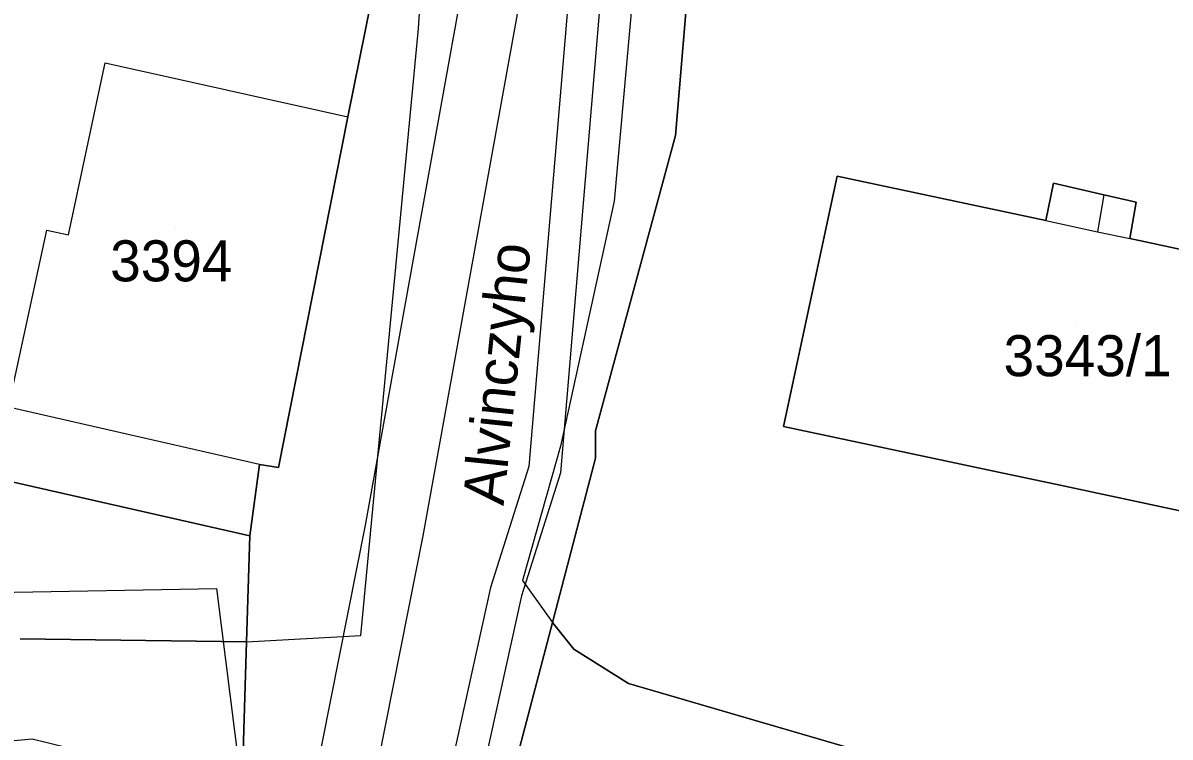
# Model space of a CAD drawing. Extents: x -264070 to -262271, y -1238894 to -1238141.
# Drawn here: x -262546.2 to -262490.4, y -1238485.6 to -1238450.8 of the extents above; entities that cross this region are included whole.
import ezdxf

# ---------------------------------------------------------------- set-up
doc = ezdxf.new("R2010")
doc.units = 0
for name, color, linetype in [('body_kn', 7, 'Continuous'), ('kladpar_druhypozemkov', 7, 'Continuous'), ('kladpar_hranice', 7, 'Continuous'), ('kladpar_parcelnecisla', 7, 'Continuous'), ('kladpar_plochy', 7, 'Continuous'), ('popisy', 7, 'Continuous'), ('tarchy_linie', 7, 'Continuous'), ('zappar_hrandruhpozemk', 7, 'Continuous')]:
    doc.layers.add(name, color=color, linetype=linetype)

msp = doc.modelspace()

# ---------------------------------------------------------------- linework, layer by layer
at = {"layer": 'body_kn'}
for p, q in [((-262526.99, -1238451.09), (-262526.99, -1238451.09)), ((-262542.24, -1238452.75), (-262542.24, -1238452.75)), ((-262530.42, -1238455.38), (-262530.42, -1238455.38)), ((-262514.48, -1238456.3), (-262514.48, -1238456.3)), ((-262506.61, -1238458.27), (-262506.61, -1238458.27)), ((-262496.08, -1238458.61), (-262496.08, -1238458.61)), ((-262517.47, -1238459.5), (-262517.47, -1238459.5)), ((-262493.62, -1238459.19), (-262493.62, -1238459.19)), ((-262493.62, -1238459.19), (-262493.62, -1238459.19)), ((-262492.06, -1238459.55), (-262492.06, -1238459.55)), ((-262496.45, -1238460.44), (-262496.45, -1238460.44)), ((-262496.45, -1238460.44), (-262496.45, -1238460.44)), ((-262545.08, -1238460.9), (-262545.08, -1238460.9)), ((-262544.03, -1238461.13), (-262544.03, -1238461.13)), ((-262493.94, -1238460.98), (-262493.94, -1238460.98)), ((-262492.37, -1238461.32), (-262492.37, -1238461.32)), ((-262518.38, -1238470.68), (-262518.38, -1238470.68)), ((-262509.22, -1238470.46), (-262509.22, -1238470.46)), ((-262520.08, -1238471.42), (-262520.08, -1238471.42)), ((-262534.73, -1238472.32), (-262534.73, -1238472.32)), ((-262534.73, -1238472.32), (-262534.73, -1238472.32)), ((-262521.61, -1238472.42), (-262521.61, -1238472.42)), ((-262521.61, -1238472.42), (-262521.61, -1238472.42)), ((-262518.38, -1238472.01), (-262518.38, -1238472.01)), ((-262533.81, -1238472.46), (-262533.81, -1238472.46)), ((-262520.08, -1238472.72), (-262520.08, -1238472.72)), ((-262498.76, -1238472.69), (-262498.76, -1238472.69)), ((-262495.76, -1238473.33), (-262495.76, -1238473.33)), ((-262529.57, -1238475.27), (-262529.57, -1238475.27)), ((-262535.2, -1238475.8), (-262535.2, -1238475.8)), ((-262526.77, -1238475.8), (-262526.77, -1238475.8)), ((-262526.77, -1238475.8), (-262526.77, -1238475.8)), ((-262521.92, -1238477.96), (-262521.92, -1238477.96)), ((-262536.82, -1238478.35), (-262536.82, -1238478.35)), ((-262523.48, -1238478.31), (-262523.48, -1238478.31)), ((-262521.98, -1238478.71), (-262521.98, -1238478.71)), ((-262520.47, -1238480.02), (-262520.47, -1238480.02)), ((-262529.79, -1238480.65), (-262529.79, -1238480.65)), ((-262535.36, -1238480.96), (-262535.36, -1238480.96)), ((-262535.36, -1238480.96), (-262535.36, -1238480.96)), ((-262519.42, -1238481.31), (-262519.42, -1238481.31)), ((-262516.76, -1238482.99), (-262516.76, -1238482.99))]:
    msp.add_line(p, q, dxfattribs=at)
at = {"layer": 'kladpar_druhypozemkov'}
for p, q in [((-262538.8, -1238460.76), (-262538.8, -1238460.76)), ((-262494.94, -1238465.43), (-262494.94, -1238465.43))]:
    msp.add_line(p, q, dxfattribs=at)
at = {"layer": 'kladpar_hranice'}
for points in [[(-262510.24, -1238345.87), (-262510.32, -1238366.02), (-262510.41, -1238390.05), (-262511.14, -1238403.69), (-262512.01, -1238414.26), (-262512.27, -1238418.42), (-262512.71, -1238425.59), (-262512.89, -1238429.33), (-262513.74, -1238447.58), (-262514.48, -1238456.3), (-262518.38, -1238470.68), (-262518.38, -1238472.01), (-262520.47, -1238480.02), (-262522.57, -1238488.04), (-262523.26, -1238490.67), (-262526.54, -1238502.3), (-262526.67, -1238504.3), (-262529.79, -1238517.98), (-262533.24, -1238531.76), (-262534.91, -1238549.15), (-262535.97, -1238560.85)], [(-262487.33, -1238490.61), (-262499.44, -1238488.02), (-262502.19, -1238487.23), (-262516.76, -1238482.99), (-262519.42, -1238481.31), (-262520.47, -1238480.02), (-262518.38, -1238472.01), (-262518.38, -1238470.68), (-262514.48, -1238456.3), (-262513.74, -1238447.58)], [(-262529.28, -1238449.68), (-262530.42, -1238455.38), (-262533.81, -1238472.46), (-262534.73, -1238472.32), (-262535.2, -1238475.8), (-262551.44, -1238472.11), (-262547.12, -1238452.45), (-262551.49, -1238452.89), (-262552.06, -1238447.93), (-262529.28, -1238449.68)], [(-262548.65, -1238552.64), (-262544.73, -1238532.31), (-262544.02, -1238529.02), (-262538.69, -1238507.7), (-262537.95, -1238504.6), (-262536.52, -1238498.59), (-262535.64, -1238489.87), (-262535.61, -1238488.99), (-262535.36, -1238480.96), (-262535.2, -1238475.8), (-262534.73, -1238472.32), (-262533.81, -1238472.46), (-262530.42, -1238455.38), (-262529.28, -1238449.68)], [(-262481.78, -1238463.58), (-262482.17, -1238465.19), (-262482.77, -1238467.73), (-262484.68, -1238475.69), (-262495.76, -1238473.33), (-262498.76, -1238472.69), (-262509.22, -1238470.46), (-262506.61, -1238458.27), (-262496.45, -1238460.44), (-262496.08, -1238458.61), (-262493.62, -1238459.19), (-262492.06, -1238459.55), (-262492.37, -1238461.32), (-262481.78, -1238463.58)], [(-262481.78, -1238463.58), (-262492.37, -1238461.32), (-262492.06, -1238459.55), (-262493.62, -1238459.19), (-262496.08, -1238458.61), (-262496.45, -1238460.44), (-262506.61, -1238458.27), (-262509.22, -1238470.46), (-262498.76, -1238472.69), (-262495.76, -1238473.33), (-262484.68, -1238475.69)], [(-262551.44, -1238472.11), (-262535.2, -1238475.8), (-262535.36, -1238480.96), (-262546.38, -1238480.81)], [(-262490.23, -1238494.94), (-262499.98, -1238492.12), (-262517.81, -1238487.02), (-262518.91, -1238486.9), (-262520.08, -1238487.01), (-262521.29, -1238487.35), (-262522.57, -1238488.04), (-262520.47, -1238480.02), (-262519.42, -1238481.31), (-262516.76, -1238482.99), (-262502.19, -1238487.23), (-262499.44, -1238488.02), (-262487.33, -1238490.61)], [(-262546.38, -1238480.81), (-262535.36, -1238480.96), (-262535.61, -1238488.99), (-262537.29, -1238487.44), (-262538.66, -1238487.44), (-262545.79, -1238485.69), (-262549.14, -1238486)]]:
    msp.add_lwpolyline(points, dxfattribs=at)
at = {"layer": 'kladpar_plochy'}
for p, q in [((-262514.48, -1238456.3), (-262513.74, -1238447.58)), ((-262518.38, -1238470.68), (-262514.48, -1238456.3)), ((-262506.61, -1238458.27), (-262509.22, -1238470.46)), ((-262496.45, -1238460.44), (-262506.61, -1238458.27)), ((-262496.08, -1238458.61), (-262496.45, -1238460.44)), ((-262493.62, -1238459.19), (-262496.08, -1238458.61)), ((-262492.06, -1238459.55), (-262493.62, -1238459.19)), ((-262492.37, -1238461.32), (-262492.06, -1238459.55)), ((-262481.78, -1238463.58), (-262492.37, -1238461.32)), ((-262518.38, -1238472.01), (-262518.38, -1238470.68)), ((-262509.22, -1238470.46), (-262498.76, -1238472.69)), ((-262551.44, -1238472.11), (-262535.2, -1238475.8)), ((-262520.47, -1238480.02), (-262518.38, -1238472.01)), ((-262498.76, -1238472.69), (-262495.76, -1238473.33)), ((-262495.76, -1238473.33), (-262484.68, -1238475.69)), ((-262535.2, -1238475.8), (-262535.36, -1238480.96)), ((-262519.42, -1238481.31), (-262520.47, -1238480.02)), ((-262535.36, -1238480.96), (-262546.38, -1238480.81)), ((-262516.76, -1238482.99), (-262519.42, -1238481.31)), ((-262502.19, -1238487.23), (-262516.76, -1238482.99))]:
    msp.add_line(p, q, dxfattribs=at)
for points in [[(-262510.24, -1238345.87), (-262510.32, -1238366.02), (-262510.41, -1238390.05), (-262511.14, -1238403.69), (-262512.01, -1238414.26), (-262512.27, -1238418.42), (-262512.71, -1238425.59), (-262512.89, -1238429.33), (-262513.74, -1238447.58), (-262514.48, -1238456.3), (-262518.38, -1238470.68), (-262518.38, -1238472.01), (-262520.47, -1238480.02), (-262522.57, -1238488.04), (-262523.26, -1238490.67), (-262526.54, -1238502.3), (-262526.67, -1238504.3), (-262529.79, -1238517.98), (-262533.24, -1238531.76), (-262534.91, -1238549.15), (-262535.97, -1238560.85)], [(-262548.65, -1238552.64), (-262544.73, -1238532.31), (-262544.02, -1238529.02), (-262538.69, -1238507.7), (-262537.95, -1238504.6), (-262536.52, -1238498.59), (-262535.64, -1238489.87), (-262535.61, -1238488.99), (-262535.36, -1238480.96), (-262535.2, -1238475.8), (-262534.73, -1238472.32), (-262533.81, -1238472.46), (-262530.42, -1238455.38), (-262529.28, -1238449.68)], [(-262490.23, -1238494.94), (-262499.98, -1238492.12), (-262517.81, -1238487.02), (-262518.91, -1238486.9), (-262520.08, -1238487.01), (-262521.29, -1238487.35), (-262522.57, -1238488.04), (-262520.47, -1238480.02), (-262519.42, -1238481.31), (-262516.76, -1238482.99), (-262502.19, -1238487.23), (-262499.44, -1238488.02), (-262487.33, -1238490.61)], [(-262546.38, -1238480.81), (-262535.36, -1238480.96), (-262535.61, -1238488.99), (-262537.29, -1238487.44), (-262538.66, -1238487.44), (-262545.79, -1238485.69), (-262549.14, -1238486)]]:
    msp.add_lwpolyline(points, dxfattribs=at)
for points in [[(-262529.28, -1238449.68), (-262530.42, -1238455.38), (-262533.81, -1238472.46), (-262534.73, -1238472.32), (-262535.2, -1238475.8), (-262551.44, -1238472.11), (-262547.12, -1238452.45), (-262551.49, -1238452.89), (-262552.06, -1238447.93)], [(-262481.78, -1238463.58), (-262482.17, -1238465.19), (-262482.77, -1238467.73), (-262484.68, -1238475.69), (-262495.76, -1238473.33), (-262498.76, -1238472.69), (-262509.22, -1238470.46), (-262506.61, -1238458.27), (-262496.45, -1238460.44), (-262496.08, -1238458.61), (-262493.62, -1238459.19), (-262492.06, -1238459.55), (-262492.37, -1238461.32)]]:
    msp.add_lwpolyline(points, close=True, dxfattribs=at)
at = {"layer": 'tarchy_linie'}
for p, q in [((-262517.26, -1238423.04), (-262526.77, -1238475.8)), ((-262517.68, -1238425.81), (-262521.61, -1238472.42)), ((-262526.77, -1238475.8), (-262544.02, -1238562.74))]:
    msp.add_line(p, q, dxfattribs=at)
for points in [[(-262513.6, -1238349.33), (-262512.99, -1238369.12), (-262514.38, -1238420.27), (-262512.34, -1238419.54), (-262512.45, -1238421.33), (-262512.61, -1238423.99), (-262512.71, -1238425.59), (-262512.79, -1238427.23), (-262512.87, -1238428.83), (-262513.92, -1238429.16), (-262515.44, -1238428.99), (-262517.23, -1238438.92), (-262520.08, -1238472.72), (-262521.98, -1238478.71), (-262538.83, -1238555.16), (-262540.4, -1238575.71), (-262548.09, -1238660.27)], [(-262547.72, -1238554.71), (-262545.24, -1238554.28), (-262529.57, -1238475.27), (-262521.15, -1238428.57), (-262521.79, -1238428.45), (-262522.35, -1238353)], [(-262521.61, -1238472.42), (-262523.48, -1238478.31), (-262540.38, -1238555), (-262541.94, -1238575.58), (-262549.94, -1238663.55), (-262546.17, -1238662.5)], [(-262699.75, -1238554.24), (-262696.06, -1238553.14), (-262693.84, -1238560.45), (-262667.82, -1238552.58), (-262666.18, -1238550.93), (-262667.51, -1238515.73), (-262665.24, -1238510.63), (-262663.24, -1238508.94), (-262652.43, -1238505.23), (-262633.36, -1238500.19), (-262623.25, -1238500.93), (-262617.52, -1238500.53), (-262589.6, -1238490.96), (-262553.68, -1238479.66), (-262547.57, -1238478.55), (-262536.82, -1238478.35), (-262535.47, -1238489.03), (-262519.34, -1238489.42)]]:
    msp.add_lwpolyline(points, dxfattribs=at)
at = {"layer": 'zappar_hrandruhpozemk'}
for p, q in [((-262526.99, -1238451.09), (-262524.48, -1238410.55)), ((-262514.47, -1238426.65), (-262517.47, -1238459.5)), ((-262544.03, -1238461.13), (-262542.24, -1238452.75)), ((-262542.24, -1238452.75), (-262530.42, -1238455.38)), ((-262493.62, -1238459.19), (-262493.94, -1238460.98))]:
    msp.add_line(p, q, dxfattribs=at)
for points in [[(-262535.36, -1238480.96), (-262529.79, -1238480.65), (-262526.99, -1238451.09)], [(-262517.47, -1238459.5), (-262520.08, -1238471.42), (-262521.92, -1238477.96), (-262520.47, -1238480.02)], [(-262496.45, -1238460.44), (-262493.94, -1238460.98), (-262492.37, -1238461.32)], [(-262534.73, -1238472.32), (-262546.94, -1238469.52), (-262545.08, -1238460.9), (-262544.03, -1238461.13)]]:
    msp.add_lwpolyline(points, dxfattribs=at)

# ---------------------------------------------------------------- texts
at = {"layer": 'kladpar_parcelnecisla'}
for s, p in [('3394', (-262541.995, -1238463.4)), ('3343/1', (-262498.508, -1238468.02))]:
    msp.add_text(s, height=2, dxfattribs=at).set_placement(p)
at = {"layer": 'popisy'}
msp.add_text('Alvinczyho', height=2, rotation=84, dxfattribs=at).set_placement((-262522.849, -1238474.346))

doc.saveas('drawing.dxf')
